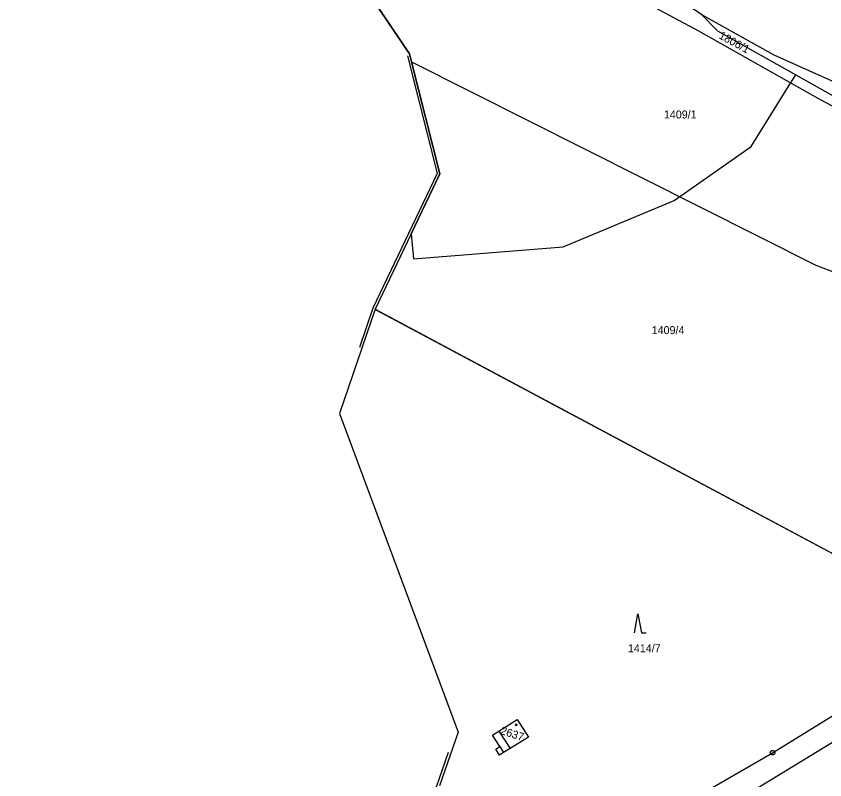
# Model space of a CAD drawing. Extents: x -779618 to -776429, y -1144546 to -1143350.
# Drawn here: x -778475.5 to -778303.8, y -1143722.3 to -1143560.2 of the extents above; entities that cross this region are included whole.
import ezdxf

# ---------------------------------------------------------------- set-up
doc = ezdxf.new("R2010")
doc.units = 0
for name, color, linetype in [('1', 7, 'Continuous'), ('11', 7, 'Continuous'), ('12', 7, 'Continuous'), ('2', 7, 'Continuous'), ('3', 7, 'Continuous'), ('4', 7, 'Continuous'), ('5', 7, 'Continuous'), ('8', 7, 'Continuous')]:
    doc.layers.add(name, color=color, linetype=linetype)

msp = doc.modelspace()

# ---------------------------------------------------------------- linework, layer by layer
at = {"layer": '1'}
for p, q in [((-778427.52, -1143515.51), (-778391.96, -1143568.16)), ((-778330.53, -1143563.4), (-778390.82, -1143530.99)), ((-778334.13, -1143557.01), (-778329.33, -1143560.21)), ((-778329.33, -1143560.21), (-778314.57, -1143568.39)), ((-778304.71, -1143577.98), (-778330.53, -1143563.4)), ((-778391.96, -1143568.16), (-778391.52, -1143569.91)), ((-778314.57, -1143568.39), (-778292.12, -1143578.54)), ((-778391.52, -1143569.91), (-778305.7, -1143613.08)), ((-778391.52, -1143569.91), (-778385.54, -1143593.64)), ((-778277.63, -1143592.38), (-778304.71, -1143577.98)), ((-778385.54, -1143593.64), (-778399.27, -1143622.42)), ((-778305.7, -1143613.08), (-778280.01, -1143622.84)), ((-778399.27, -1143622.42), (-778406.85, -1143644.57)), ((-778399.27, -1143622.42), (-778295.76, -1143677.67)), ((-778406.85, -1143644.57), (-778381.63, -1143712.17)), ((-778314.85, -1143716.56), (-778292.44, -1143702.68)), ((-778372.99, -1143712), (-778369.08, -1143709.54)), ((-778381.63, -1143712.17), (-778385.59, -1143723.57)), ((-778370.59, -1143715.67), (-778371.98, -1143716.53)), ((-778342.1, -1143732.27), (-778314.85, -1143716.56))]:
    msp.add_line(p, q, dxfattribs=at)
for points in [[(-778369.08, -1143709.54), (-778366.72, -1143713.28), (-778370.59, -1143715.67)], [(-778372.79, -1143715.25), (-778374.31, -1143712.83), (-778372.99, -1143712)], [(-778371.98, -1143716.53), (-778372.82, -1143717.05), (-778373.62, -1143715.78), (-778372.79, -1143715.25)]]:
    msp.add_lwpolyline(points, dxfattribs=at)
at = {"layer": '11'}
for points in [[(-778391.62, -1143606.39), (-778385.54, -1143593.64), (-778391.52, -1143569.91), (-778391.96, -1143568.16), (-778423.5, -1143521.47), (-778427.52, -1143515.51), (-778428.85, -1143497.7), (-778426.9, -1143499.73), (-778427, -1143498.81), (-778429.76, -1143496.2), (-778458.56, -1143448.73), (-778464.32, -1143442.75), (-778464.56, -1143442.31), (-778464.82, -1143442.22), (-778468.65, -1143438.25), (-778504.96, -1143426.73), (-778540.55, -1143418.42), (-778589.94, -1143418.07), (-778698.13, -1143436.06)], [(-778330.01, -1143559.76), (-778326.57, -1143563.3), (-778309.93, -1143572.65)], [(-778391.62, -1143606.39), (-778391.14, -1143611.72), (-778359.35, -1143609.19), (-778335.75, -1143599.32), (-778319.37, -1143587.84), (-778311.03, -1143574.41), (-778309.93, -1143572.65)], [(-778309.93, -1143572.65), (-778265.53, -1143597.61), (-778264.74, -1143595.22), (-778254.1, -1143601.46), (-778212.15, -1143617.44), (-778199.09, -1143621.98), (-778194.74, -1143604.33), (-778188.17, -1143577.7), (-778140.52, -1143590.24), (-778144.08, -1143595.81), (-778135.53, -1143598.75), (-778135.85, -1143622.07)], [(-778391.62, -1143606.39), (-778399.27, -1143622.42), (-778398.95, -1143622.59), (-778295.76, -1143677.67), (-778287.96, -1143681.89), (-778284.15, -1143663.54), (-778284.07, -1143663.17), (-778280.67, -1143664.05), (-778280.59, -1143665.26), (-778280.22, -1143671.2), (-778278.76, -1143694.3)]]:
    msp.add_lwpolyline(points, dxfattribs=at)
at = {"layer": '12'}
for q in [(-778369.08, -1143709.54), (-778370.59, -1143715.67)]:
    msp.add_line((-778372.99, -1143712), q, dxfattribs=at)
msp.add_lwpolyline([(-778369.08, -1143709.54), (-778366.72, -1143713.28), (-778370.59, -1143715.67)], dxfattribs=at)
at = {"layer": '3'}
msp.add_lwpolyline([(-778344.2, -1143691.1), (-778343.45, -1143687.1), (-778342.7, -1143691.1), (-778341.7, -1143691.1)], dxfattribs=at)
at = {"layer": '4'}
for p, q in [((-778392.36, -1143568.59), (-778386.07, -1143593.59)), ((-778386.07, -1143593.59), (-778399.73, -1143622.22)), ((-778399.73, -1143622.22), (-778402.57, -1143630.52)), ((-778372.99, -1143712), (-778370.59, -1143715.67)), ((-778301.23, -1143713.82), (-778336.67, -1143735.43)), ((-778386.22, -1143723.8), (-778383.65, -1143716.46)), ((-778372.79, -1143715.25), (-778371.98, -1143716.53))]:
    msp.add_line(p, q, dxfattribs=at)
at = {"layer": '5'}
msp.add_lwpolyline([(-778369.33, -1143710.46), (-778369.23, -1143710.48), (-778369.18, -1143710.57), (-778369.16, -1143710.63), (-778369.18, -1143710.72), (-778369.26, -1143710.79), (-778369.33, -1143710.8), (-778369.42, -1143710.77), (-778369.48, -1143710.71), (-778369.5, -1143710.63), (-778369.48, -1143710.54), (-778369.4, -1143710.47)], close=True, dxfattribs=at)
at = {"layer": '8'}
msp.add_line((-778314.97, -1143716.56), (-778314.73, -1143716.56), dxfattribs=at)
msp.add_lwpolyline([(-778314.7, -1143716.08), (-778314.45, -1143716.26), (-778314.35, -1143716.55), (-778314.45, -1143716.84), (-778314.7, -1143717.02), (-778315.01, -1143717.02), (-778315.26, -1143716.84), (-778315.36, -1143716.55), (-778315.26, -1143716.26), (-778315.01, -1143716.08)], close=True, dxfattribs=at)

# ---------------------------------------------------------------- texts
at = {"layer": '2'}
for s, rotation, p in [('1806/1', 331.2842, (-778326.43, -1143564.81)), ('2637', 342.0558, (-778372.79, -1143712.56))]:
    msp.add_text(s, height=1.7, rotation=rotation, dxfattribs=at).set_placement(p)
for s, p in [('1409/1', (-778337.94, -1143581.92)), ('1409/4', (-778340.53, -1143627.7)), ('1414/7', (-778345.58, -1143695.23))]:
    msp.add_text(s, height=1.7, dxfattribs=at).set_placement(p)

doc.saveas('drawing.dxf')
